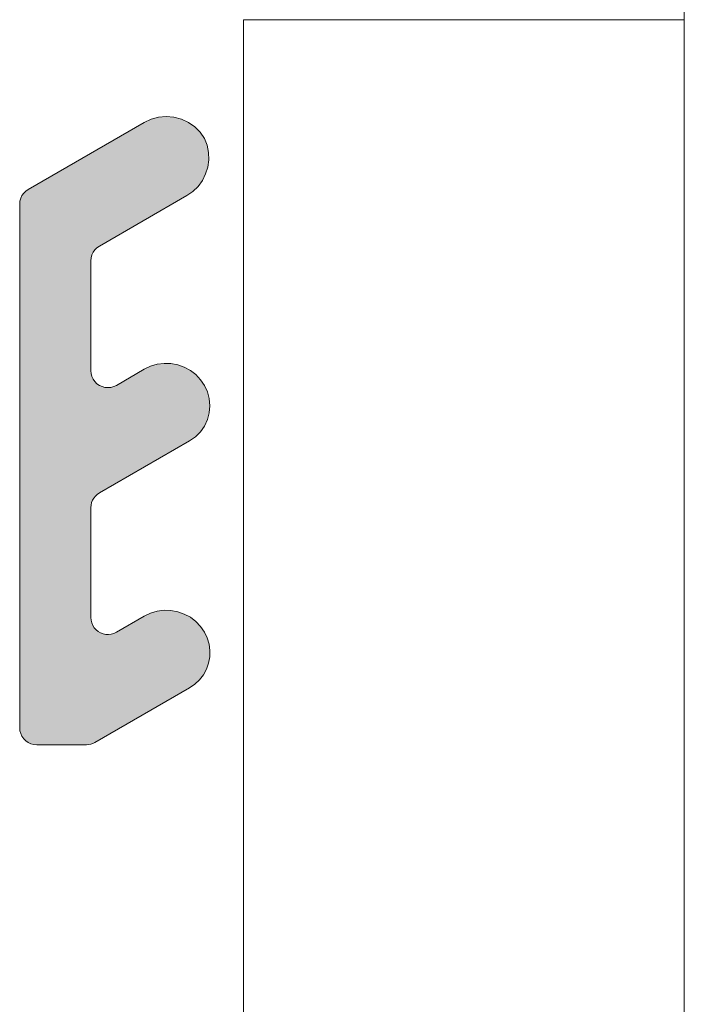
# Model space of a CAD drawing. Header units: metres. Extents: x -3.6 to 84.5, y -11 to 16.8.
# Tile 316 of 656: x 58.0304 to 58.05, y -2.8939 to -2.8648. Entities that reach past the tile are written whole.
import ezdxf

# ---------------------------------------------------------------- set-up
doc = ezdxf.new("R2010")
doc.units = ezdxf.units.M
doc.header["$MEASUREMENT"] = 0
doc.layers.add('301 - Elemente.Linie', color=7, linetype='Continuous')
doc.layers.add('302 - Elemente.Schraffur', color=7, linetype='Continuous')

msp = doc.modelspace()

# ---------------------------------------------------------------- hatches: boundary and pattern name
at = {"layer": '302 - Elemente.Schraffur', "linetype": 'Continuous', "lineweight": 5}
msp.add_hatch(color=7, dxfattribs=at).paths.add_polyline_path([(58.030389, -2.87024), (58.030389, -2.885699), (58.030396, -2.885786), (58.030419, -2.88587), (58.030456, -2.885949), (58.030506, -2.886021), (58.030567, -2.886082), (58.030639, -2.886132), (58.030718, -2.886169), (58.030802, -2.886192), (58.030889, -2.886199), (58.032355, -2.886199), (58.03242, -2.886195), (58.032484, -2.886182), (58.032546, -2.886161), (58.032605, -2.886132), (58.0354, -2.884519), (58.035555, -2.884412), (58.035691, -2.884282), (58.035806, -2.884133), (58.035896, -2.883967), (58.035959, -2.88379), (58.035993, -2.883605), (58.035998, -2.883417), (58.035973, -2.88323), (58.03592, -2.883049), (58.035839, -2.882879), (58.035723, -2.882711), (58.035583, -2.882563), (58.035421, -2.882439), (58.035242, -2.882342), (58.035049, -2.882274), (58.034849, -2.882237), (58.034645, -2.882231), (58.034443, -2.882258), (58.034247, -2.882316), (58.034063, -2.882404), (58.033239, -2.882879), (58.033166, -2.882914), (58.033089, -2.882936), (58.033009, -2.882946), (58.032929, -2.882943), (58.03285, -2.882927), (58.032774, -2.882898), (58.032705, -2.882858), (58.032642, -2.882807), (58.032589, -2.882747), (58.032546, -2.882679), (58.032515, -2.882605), (58.032495, -2.882527), (58.032489, -2.882446), (58.032489, -2.879201), (58.032494, -2.879127), (58.032511, -2.879054), (58.032538, -2.878984), (58.032576, -2.878919), (58.032622, -2.878861), (58.032677, -2.87881), (58.032739, -2.878768), (58.0354, -2.877232), (58.035571, -2.877112), (58.035719, -2.876964), (58.035839, -2.876793), (58.035927, -2.876603), (58.035981, -2.876401), (58.036, -2.876193), (58.035981, -2.875984), (58.035927, -2.875782), (58.035839, -2.875593), (58.035723, -2.875425), (58.035583, -2.875277), (58.035421, -2.875152), (58.035242, -2.875055), (58.035049, -2.874987), (58.034849, -2.87495), (58.034645, -2.874944), (58.034443, -2.874971), (58.034247, -2.875029), (58.034063, -2.875117), (58.033239, -2.875593), (58.03316, -2.875629), (58.033076, -2.875652), (58.032989, -2.87566), (58.032902, -2.875652), (58.032818, -2.875629), (58.032739, -2.875593), (58.032667, -2.875543), (58.032606, -2.875481), (58.032556, -2.87541), (58.032519, -2.875331), (58.032496, -2.875246), (58.032489, -2.87516), (58.032489, -2.871914), (58.032496, -2.871828), (58.032519, -2.871743), (58.032556, -2.871664), (58.032606, -2.871593), (58.032667, -2.871531), (58.032739, -2.871481), (58.035316, -2.869993), (58.035493, -2.86987), (58.035648, -2.86972), (58.035775, -2.869546), (58.035872, -2.869354), (58.035936, -2.869148), (58.035965, -2.868934), (58.035958, -2.868719), (58.035915, -2.868507), (58.035839, -2.868306), (58.035709, -2.86812), (58.035549, -2.86796), (58.035363, -2.86783), (58.035158, -2.867734), (58.034939, -2.867676), (58.034713, -2.867656), (58.034487, -2.867676), (58.034268, -2.867734), (58.034063, -2.86783), (58.030639, -2.869807), (58.030567, -2.869857), (58.030506, -2.869919), (58.030456, -2.86999), (58.030419, -2.870069), (58.030396, -2.870153)])

# ---------------------------------------------------------------- linework, layer by layer
at = {"layer": '301 - Elemente.Linie', "color": 7, "linetype": 'Continuous', "lineweight": 5}
for p, q in [((58.049989, -2.898999), (58.049989, -2.771)), ((58.049989, -2.8648), (58.036989, -2.8648)), ((58.036989, -2.8648), (58.036989, -2.898999)), ((58.049989, -2.898999), (58.049989, -2.8648)), ((58.036989, -2.866999), (58.036989, -2.876999)), ((58.036989, -2.892999), (58.036989, -2.900999))]:
    msp.add_line(p, q, dxfattribs=at)
msp.add_lwpolyline([(58.030389, -2.87024), (58.030396, -2.870153), (58.030419, -2.870069), (58.030456, -2.86999), (58.030506, -2.869919), (58.030567, -2.869857), (58.030639, -2.869807), (58.034063, -2.86783), (58.034268, -2.867734), (58.034487, -2.867676), (58.034713, -2.867656), (58.034939, -2.867676), (58.035158, -2.867734), (58.035363, -2.86783), (58.035549, -2.86796), (58.035709, -2.86812), (58.035839, -2.868306), (58.035915, -2.868507), (58.035958, -2.868719), (58.035965, -2.868934), (58.035936, -2.869148), (58.035872, -2.869354), (58.035775, -2.869546), (58.035648, -2.86972), (58.035493, -2.86987), (58.035316, -2.869993), (58.032739, -2.871481), (58.032667, -2.871531), (58.032606, -2.871593), (58.032556, -2.871664), (58.032519, -2.871743), (58.032496, -2.871828), (58.032489, -2.871914), (58.032489, -2.87516), (58.032496, -2.875246), (58.032519, -2.875331), (58.032556, -2.87541), (58.032606, -2.875481), (58.032667, -2.875543), (58.032739, -2.875593), (58.032818, -2.875629), (58.032902, -2.875652), (58.032989, -2.87566), (58.033076, -2.875652), (58.03316, -2.875629), (58.033239, -2.875593), (58.034063, -2.875117), (58.034247, -2.875029), (58.034443, -2.874971), (58.034645, -2.874944), (58.034849, -2.87495), (58.035049, -2.874987), (58.035242, -2.875055), (58.035421, -2.875152), (58.035583, -2.875277), (58.035723, -2.875425), (58.035839, -2.875593), (58.035927, -2.875782), (58.035981, -2.875984), (58.036, -2.876193), (58.035981, -2.876401), (58.035927, -2.876603), (58.035839, -2.876793), (58.035719, -2.876964), (58.035571, -2.877112), (58.0354, -2.877232), (58.032739, -2.878768), (58.032677, -2.87881), (58.032622, -2.878861), (58.032576, -2.878919), (58.032538, -2.878984), (58.032511, -2.879054), (58.032494, -2.879127), (58.032489, -2.879201), (58.032489, -2.882446), (58.032495, -2.882527), (58.032515, -2.882605), (58.032546, -2.882679), (58.032589, -2.882747), (58.032642, -2.882807), (58.032705, -2.882858), (58.032774, -2.882898), (58.03285, -2.882927), (58.032929, -2.882943), (58.033009, -2.882946), (58.033089, -2.882936), (58.033166, -2.882914), (58.033239, -2.882879), (58.034063, -2.882404), (58.034247, -2.882316), (58.034443, -2.882258), (58.034645, -2.882231), (58.034849, -2.882237), (58.035049, -2.882274), (58.035242, -2.882342), (58.035421, -2.882439), (58.035583, -2.882563), (58.035723, -2.882711), (58.035839, -2.882879), (58.03592, -2.883049), (58.035973, -2.88323), (58.035998, -2.883417), (58.035993, -2.883605), (58.035959, -2.88379), (58.035896, -2.883967), (58.035806, -2.884133), (58.035691, -2.884282), (58.035555, -2.884412), (58.0354, -2.884519), (58.032605, -2.886132), (58.032546, -2.886161), (58.032484, -2.886182), (58.03242, -2.886195), (58.032355, -2.886199), (58.030889, -2.886199), (58.030802, -2.886192), (58.030718, -2.886169), (58.030639, -2.886132), (58.030567, -2.886082), (58.030506, -2.886021), (58.030456, -2.885949), (58.030419, -2.88587), (58.030396, -2.885786), (58.030389, -2.885699)], close=True, dxfattribs=at)

doc.saveas('drawing.dxf')
